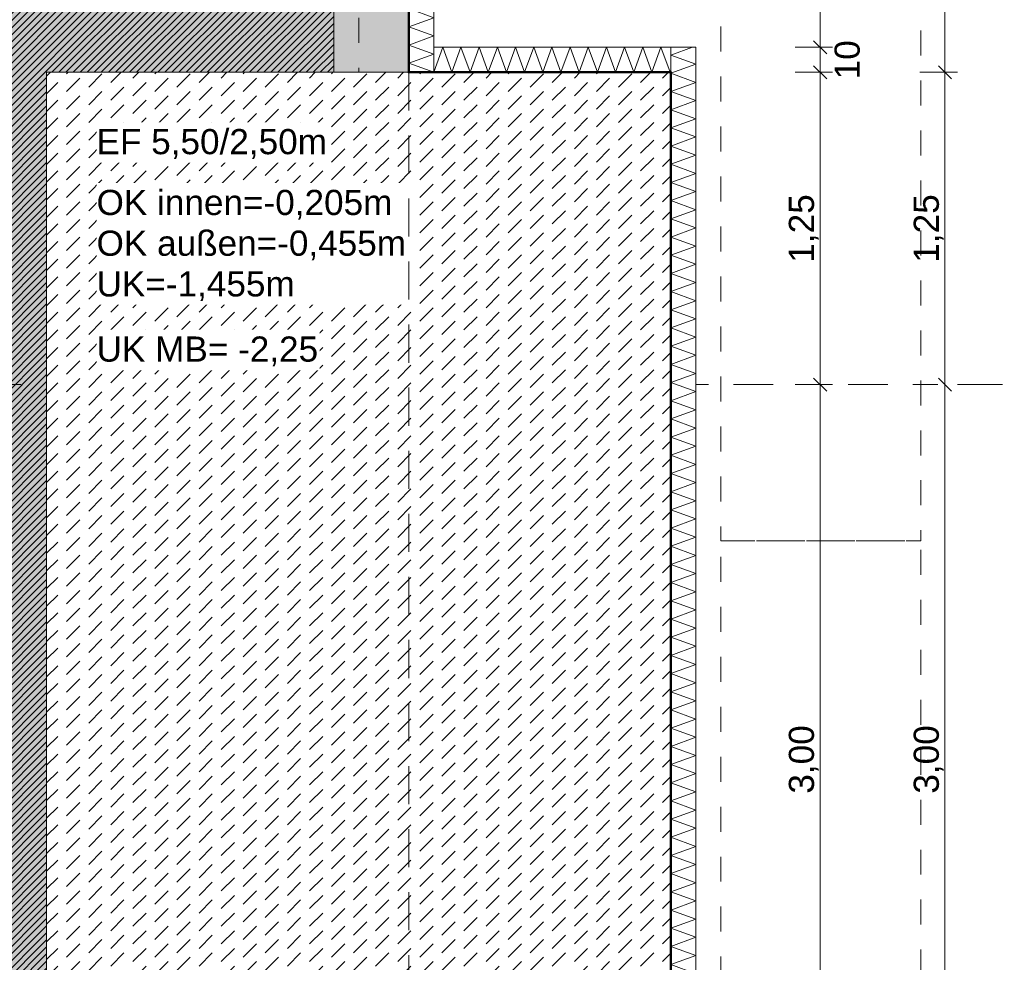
# Model space of a CAD drawing. Header units: metres. Extents: x -273 to 6, y -183 to 13.
# Tile 345 of 379: x -1.78 to 2.16, y -22.26 to -18.49. Entities that reach past the tile are written whole.
import ezdxf

# ---------------------------------------------------------------- set-up
doc = ezdxf.new("R2010")
doc.units = ezdxf.units.M
doc.header["$LTSCALE"] = 0.05
doc.header["$PDMODE"] = 1
doc.header["$PDSIZE"] = -2
for name, pattern in [('ISO-02 Strichlinie', [3.81, 3.048, -0.762]), ('ISO-03 Gestrichelt mit Abstand-3', [1.524, 0.6096, -0.9144]), ('Linienart-53', [5.291531, 3.175, -1.058062, 0.352704, -0.705764])]:
    doc.linetypes.add(name, pattern=pattern)
doc.layers.get('0').update_dxf_attribs({"lineweight": 25})
for name, color, linetype, lineweight, true_color in [('00 -Bauelemente -Beton unbewehrt', 7, 'Continuous', 9, 0xf7e06e), ('00 -Bauelemente -Dämmung innen', 7, 'Continuous', 9, 0xff7fe6), ('30 -32 Gründung- 2 Flachgründungen u. Bodenplatten', 7, 'Continuous', 9, 0xff6633), ('30 -32 Gründung-4 Frostschürze', 7, 'Continuous', 9, 0x66aaff), ('70 -72 Beschriftung- 1 Beschriftung allgemein', 7, 'Continuous', 9, 0xff6633), ('70 -76 Bemaßung- 2 Allgemein', 7, 'Continuous', 5, 0x6666cc)]:
    doc.layers.add(name, color=color, linetype=linetype, lineweight=lineweight, true_color=true_color)
for name, color, linetype, lineweight in [('30 -35 Decken- 2 Beläge- Dämmung', 7, 'Continuous', 9), ('70 -71 Achsen- 1 Gebäudeachsen', 7, 'Linienart-53', 18), ('Keine', 7, 'Continuous', 9)]:
    doc.layers.add(name, color=color, linetype=linetype, lineweight=lineweight)
doc.styles.add('Arial', font='arial.ttf')
doc.dimstyles.new('k+k_klein', dxfattribs={"dimtxt": 0.100689, "dimasz": 0.05302, "dimexe": 0.05, "dimexo": 0.15, "dimgap": 0.005, "dimtad": 1, "dimdec": 3, "dimtxsty": 'Arial', "dimblk": 'VW_SLASH-2', "dimblk1": 'VW_SLASH-2', "dimblk2": 'VW_SLASH-2', "dimcen": 0, "dimdle": 0.025, "dimadec": 3, "dimazin": 0, "dimtfac": 0.75, "dimtdec": 3, "dimtix": 1, "dimtmove": 0, "dimatfit": 0, "dimldrblk": 'VW_FILLEDARROW', "dimfxl": 0.1, "dimfxlon": 1, "dimfrac": 2, "dimtolj": 1, "dimarcsym": 0})

# ---------------------------------------------------------------- blocks, each defined once
blk = doc.blocks.new('_Achsen (3D)')
at = {"layer": '70 -71 Achsen- 1 Gebäudeachsen', "transparency": 33554687}
for p, q in [((-0.421, 3.8), (-0.421, -46.172)), ((-179.668, -19.947), (3.826, -19.947))]:
    blk.add_line(p, q, dxfattribs=at)
blk = doc.blocks.new('Gruppe-324')
at = {"color": 255, "linetype": 'Continuous', "lineweight": 5}
blk.add_wipeout([(-0.121, -18.697), (-0.121, -12.947), (-0.221, -12.947), (-0.221, -18.697)], dxfattribs=at).dxf.layer = '00 -Bauelemente -Dämmung innen'
blk = doc.blocks.new('Gruppe-325')
at = {"layer": '00 -Bauelemente -Dämmung innen', "color": 7, "transparency": 33554687, "flags": 128}
blk.add_lwpolyline([(-0.121, -18.697), (-0.221, -18.6606), (-0.121, -18.6242), (-0.221, -18.5879), (-0.121, -18.5515), (-0.221, -18.5151), (-0.121, -18.4787), (-0.221, -18.4423), (-0.121, -18.4059), (-0.221, -18.3695), (-0.121, -18.3331), (-0.221, -18.2967), (-0.121, -18.2603), (-0.221, -18.2239), (-0.121, -18.1875), (-0.221, -18.1511), (-0.121, -18.1147), (-0.221, -18.0783), (-0.121, -18.0419), (-0.221, -18.0055), (-0.121, -17.9691), (-0.221, -17.9327), (-0.121, -17.8963), (-0.221, -17.8599), (-0.121, -17.8235), (-0.221, -17.7871), (-0.121, -17.7507), (-0.221, -17.7143), (-0.121, -17.6779), (-0.221, -17.6415), (-0.121, -17.6051), (-0.221, -17.5687), (-0.121, -17.5323), (-0.221, -17.4959), (-0.121, -17.4595), (-0.221, -17.4231), (-0.121, -17.3867), (-0.221, -17.3504), (-0.121, -17.314), (-0.221, -17.2776), (-0.121, -17.2412), (-0.221, -17.2048), (-0.121, -17.1684), (-0.221, -17.132), (-0.121, -17.0956), (-0.221, -17.0592), (-0.121, -17.0228), (-0.221, -16.9864), (-0.121, -16.95), (-0.221, -16.9136), (-0.121, -16.8772), (-0.221, -16.8408), (-0.121, -16.8044), (-0.221, -16.768), (-0.121, -16.7316), (-0.221, -16.6952), (-0.121, -16.6588), (-0.221, -16.6224), (-0.121, -16.586), (-0.221, -16.5496), (-0.121, -16.5132), (-0.221, -16.4768), (-0.121, -16.4404), (-0.221, -16.404), (-0.121, -16.3676), (-0.221, -16.3312), (-0.121, -16.2948), (-0.221, -16.2584), (-0.121, -16.222), (-0.221, -16.1856), (-0.121, -16.1493), (-0.221, -16.1129), (-0.121, -16.0765), (-0.221, -16.0401), (-0.121, -16.0037), (-0.221, -15.9673), (-0.121, -15.9309), (-0.221, -15.8945), (-0.121, -15.8581), (-0.221, -15.8217), (-0.121, -15.7853), (-0.221, -15.7489), (-0.121, -15.7125), (-0.221, -15.6761), (-0.121, -15.6397), (-0.221, -15.6033), (-0.121, -15.5669), (-0.221, -15.5305), (-0.121, -15.4941), (-0.221, -15.4577), (-0.121, -15.4213), (-0.221, -15.3849), (-0.121, -15.3485), (-0.221, -15.3121), (-0.121, -15.2757), (-0.221, -15.2393), (-0.121, -15.2029), (-0.221, -15.1665), (-0.121, -15.1301), (-0.221, -15.0937), (-0.121, -15.0573), (-0.221, -15.0209), (-0.121, -14.9845), (-0.221, -14.9481), (-0.121, -14.9118), (-0.221, -14.8754), (-0.121, -14.839), (-0.221, -14.8026), (-0.121, -14.7662), (-0.221, -14.7298), (-0.121, -14.6934), (-0.221, -14.657), (-0.121, -14.6206), (-0.221, -14.5842), (-0.121, -14.5478), (-0.221, -14.5114), (-0.121, -14.475), (-0.221, -14.4386), (-0.121, -14.4022), (-0.221, -14.3658), (-0.121, -14.3294), (-0.221, -14.293), (-0.121, -14.2566), (-0.221, -14.2202), (-0.121, -14.1838), (-0.221, -14.1474), (-0.121, -14.111), (-0.221, -14.0746), (-0.121, -14.0382), (-0.221, -14.0018), (-0.121, -13.9654), (-0.221, -13.929), (-0.121, -13.8926), (-0.221, -13.8562), (-0.121, -13.8198), (-0.221, -13.7834), (-0.121, -13.747), (-0.221, -13.7106), (-0.121, -13.6743), (-0.221, -13.6379), (-0.121, -13.6015), (-0.221, -13.5651), (-0.121, -13.5287), (-0.221, -13.4923), (-0.121, -13.4559), (-0.221, -13.4195), (-0.121, -13.3831), (-0.221, -13.3467), (-0.121, -13.3103), (-0.221, -13.2739), (-0.121, -13.2375), (-0.221, -13.2011), (-0.121, -13.1647), (-0.221, -13.1283), (-0.121, -13.0919), (-0.221, -13.0555), (-0.121, -13.0191), (-0.221, -12.9827), (-0.123, -12.947)], dxfattribs=at)
blk = doc.blocks.new('Gruppe-326')
at = {"layer": '00 -Bauelemente -Dämmung innen', "color": 7, "linetype": 'Continuous', "lineweight": 9, "transparency": 33554687}
blk.add_line((-0.221, -18.697), (-0.121, -18.697), dxfattribs=at)
blk = doc.blocks.new('Gruppe-327')
at = {"layer": '00 -Bauelemente -Dämmung innen', "color": 7, "linetype": 'Continuous', "lineweight": 9, "transparency": 33554687}
blk.add_line((-0.121, -12.947), (-0.221, -12.947), dxfattribs=at)
blk = doc.blocks.new('Gruppe-328')
at = {"color": 7, "transparency": 33554687}
for name in ['Gruppe-327', 'Gruppe-326']:
    blk.add_blockref(name, (0, 0), dxfattribs=at)
blk = doc.blocks.new('Gruppe-329')
at = {"layer": '00 -Bauelemente -Dämmung innen', "color": 7, "linetype": 'Continuous', "lineweight": 9, "transparency": 33554687}
blk.add_line((-0.221, -12.947), (-0.221, -18.697), dxfattribs=at)
blk = doc.blocks.new('Gruppe-330')
at = {"layer": '00 -Bauelemente -Dämmung innen', "color": 7, "linetype": 'Continuous', "lineweight": 9, "transparency": 33554687}
blk.add_line((-0.121, -18.697), (-0.121, -12.947), dxfattribs=at)
blk = doc.blocks.new('Gruppe-331')
at = {"color": 7, "transparency": 33554687}
for name in ['Gruppe-329', 'Gruppe-330']:
    blk.add_blockref(name, (0, 0), dxfattribs=at)
blk = doc.blocks.new('Gruppe-332')
at = {"layer": '00 -Bauelemente -Dämmung innen', "color": 7}
blk.add_blockref('Gruppe-324', (0, 0), dxfattribs=at)
at = {"color": 7, "transparency": 33554687}
for name in ['Gruppe-328', 'Gruppe-331']:
    blk.add_blockref(name, (0, 0), dxfattribs=at)
at = {"layer": '00 -Bauelemente -Dämmung innen', "color": 7, "transparency": 33554687}
blk.add_blockref('Gruppe-325', (0, 0), dxfattribs=at)
blk = doc.blocks.new('Gruppe-333')
at = {"layer": '00 -Bauelemente -Dämmung innen', "color": 7, "transparency": 33554687}
blk.add_blockref('Gruppe-332', (0, 0), dxfattribs=at)
at = {"layer": '00 -Bauelemente -Dämmung innen', "color": 0, "flags": 1}
for tag in ['prm0_value', 'prm1_value', 'prm2_value', 'prm3_value', 'prm4_value', 'prm5_value', 'prm6_value', 'IFC_UUID', 'instanceID', 'prm0_name', 'prm0_type', 'prm1_name', 'prm1_type', 'prm2_name', 'prm2_type', 'prm3_name', 'prm3_type', 'prm4_name', 'prm4_type', 'prm5_name', 'prm5_type', 'prm6_name', 'prm6_type']:
    blk.add_attdef(tag, (-0.221, -18.697), '', height=0.00018, dxfattribs=at)
blk = doc.blocks.new('Gruppe-1244')
at = {"color": 255, "linetype": 'Continuous', "lineweight": 5}
blk.add_wipeout([(-0.121, -18.697), (0.829, -18.697), (0.829, -18.597), (-0.121, -18.597)], dxfattribs=at).dxf.layer = '00 -Bauelemente -Dämmung innen'
blk = doc.blocks.new('Gruppe-1245')
at = {"layer": '00 -Bauelemente -Dämmung innen', "color": 7, "transparency": 33554687, "flags": 128}
blk.add_lwpolyline([(-0.121, -18.697), (-0.0846, -18.597), (-0.0482, -18.697), (-0.0118, -18.597), (0.0246, -18.697), (0.061, -18.597), (0.0974, -18.697), (0.1338, -18.597), (0.1702, -18.697), (0.2066, -18.597), (0.243, -18.697), (0.2794, -18.597), (0.3158, -18.697), (0.3522, -18.597), (0.3886, -18.697), (0.425, -18.597), (0.4614, -18.697), (0.4977, -18.597), (0.5341, -18.697), (0.5705, -18.597), (0.6069, -18.697), (0.6433, -18.597), (0.6797, -18.697), (0.7161, -18.597), (0.7525, -18.697), (0.7889, -18.597), (0.8253, -18.697), (0.829, -18.6869)], dxfattribs=at)
blk = doc.blocks.new('Gruppe-1246')
at = {"layer": '00 -Bauelemente -Dämmung innen', "color": 7, "linetype": 'Continuous', "lineweight": 9, "transparency": 33554687}
blk.add_line((-0.121, -18.597), (-0.121, -18.697), dxfattribs=at)
blk = doc.blocks.new('Gruppe-1247')
at = {"layer": '00 -Bauelemente -Dämmung innen', "color": 7, "linetype": 'Continuous', "lineweight": 9, "transparency": 33554687}
blk.add_line((0.829, -18.697), (0.829, -18.597), dxfattribs=at)
blk = doc.blocks.new('Gruppe-1248')
at = {"color": 7, "transparency": 33554687}
for name in ['Gruppe-1246', 'Gruppe-1247']:
    blk.add_blockref(name, (0, 0), dxfattribs=at)
blk = doc.blocks.new('Gruppe-1249')
at = {"layer": '00 -Bauelemente -Dämmung innen', "color": 7, "linetype": 'Continuous', "lineweight": 9, "transparency": 33554687}
blk.add_line((0.829, -18.597), (-0.121, -18.597), dxfattribs=at)
blk = doc.blocks.new('Gruppe-1250')
at = {"layer": '00 -Bauelemente -Dämmung innen', "color": 7, "linetype": 'Continuous', "lineweight": 9, "transparency": 33554687}
blk.add_line((-0.121, -18.697), (0.829, -18.697), dxfattribs=at)
blk = doc.blocks.new('Gruppe-1251')
at = {"color": 7, "transparency": 33554687}
for name in ['Gruppe-1249', 'Gruppe-1250']:
    blk.add_blockref(name, (0, 0), dxfattribs=at)
blk = doc.blocks.new('Gruppe-1252')
at = {"layer": '00 -Bauelemente -Dämmung innen', "color": 7}
blk.add_blockref('Gruppe-1244', (0, 0), dxfattribs=at)
at = {"color": 7, "transparency": 33554687}
for name in ['Gruppe-1248', 'Gruppe-1251']:
    blk.add_blockref(name, (0, 0), dxfattribs=at)
at = {"layer": '00 -Bauelemente -Dämmung innen', "color": 7, "transparency": 33554687}
blk.add_blockref('Gruppe-1245', (0, 0), dxfattribs=at)
blk = doc.blocks.new('Gruppe-1253')
at = {"layer": '00 -Bauelemente -Dämmung innen', "color": 7, "transparency": 33554687}
blk.add_blockref('Gruppe-1252', (0, 0), dxfattribs=at)
at = {"layer": '00 -Bauelemente -Dämmung innen', "color": 0, "flags": 1}
for tag in ['prm0_value', 'prm1_value', 'prm2_value', 'prm3_value', 'prm4_value', 'prm5_value', 'prm6_value', 'IFC_UUID', 'instanceID', 'prm0_name', 'prm0_type', 'prm1_name', 'prm1_type', 'prm2_name', 'prm2_type', 'prm3_name', 'prm3_type', 'prm4_name', 'prm4_type', 'prm5_name', 'prm5_type', 'prm6_name', 'prm6_type']:
    blk.add_attdef(tag, (-0.121, -18.697), '', height=0.00018, dxfattribs=at)
blk = doc.blocks.new('Gruppe-1254')
at = {"color": 255, "linetype": 'Continuous', "lineweight": 5}
blk.add_wipeout([(0.929, -24.197), (0.929, -18.597), (0.829, -18.597), (0.829, -24.197)], dxfattribs=at).dxf.layer = '00 -Bauelemente -Dämmung innen'
blk = doc.blocks.new('Gruppe-1255')
at = {"layer": '00 -Bauelemente -Dämmung innen', "color": 7, "transparency": 33554687, "flags": 128}
blk.add_lwpolyline([(0.929, -24.197), (0.829, -24.1606), (0.929, -24.1242), (0.829, -24.0879), (0.929, -24.0515), (0.829, -24.0151), (0.929, -23.9787), (0.829, -23.9423), (0.929, -23.9059), (0.829, -23.8695), (0.929, -23.8331), (0.829, -23.7967), (0.929, -23.7603), (0.829, -23.7239), (0.929, -23.6875), (0.829, -23.6511), (0.929, -23.6147), (0.829, -23.5783), (0.929, -23.5419), (0.829, -23.5055), (0.929, -23.4691), (0.829, -23.4327), (0.929, -23.3963), (0.829, -23.3599), (0.929, -23.3235), (0.829, -23.2871), (0.929, -23.2507), (0.829, -23.2143), (0.929, -23.1779), (0.829, -23.1415), (0.929, -23.1051), (0.829, -23.0687), (0.929, -23.0323), (0.829, -22.9959), (0.929, -22.9595), (0.829, -22.9231), (0.929, -22.8867), (0.829, -22.8504), (0.929, -22.814), (0.829, -22.7776), (0.929, -22.7412), (0.829, -22.7048), (0.929, -22.6684), (0.829, -22.632), (0.929, -22.5956), (0.829, -22.5592), (0.929, -22.5228), (0.829, -22.4864), (0.929, -22.45), (0.829, -22.4136), (0.929, -22.3772), (0.829, -22.3408), (0.929, -22.3044), (0.829, -22.268), (0.929, -22.2316), (0.829, -22.1952), (0.929, -22.1588), (0.829, -22.1224), (0.929, -22.086), (0.829, -22.0496), (0.929, -22.0132), (0.829, -21.9768), (0.929, -21.9404), (0.829, -21.904), (0.929, -21.8676), (0.829, -21.8312), (0.929, -21.7948), (0.829, -21.7584), (0.929, -21.722), (0.829, -21.6856), (0.929, -21.6493), (0.829, -21.6129), (0.929, -21.5765), (0.829, -21.5401), (0.929, -21.5037), (0.829, -21.4673), (0.929, -21.4309), (0.829, -21.3945), (0.929, -21.3581), (0.829, -21.3217), (0.929, -21.2853), (0.829, -21.2489), (0.929, -21.2125), (0.829, -21.1761), (0.929, -21.1397), (0.829, -21.1033), (0.929, -21.0669), (0.829, -21.0305), (0.929, -20.9941), (0.829, -20.9577), (0.929, -20.9213), (0.829, -20.8849), (0.929, -20.8485), (0.829, -20.8121), (0.929, -20.7757), (0.829, -20.7393), (0.929, -20.7029), (0.829, -20.6665), (0.929, -20.6301), (0.829, -20.5937), (0.929, -20.5573), (0.829, -20.5209), (0.929, -20.4845), (0.829, -20.4481), (0.929, -20.4118), (0.829, -20.3754), (0.929, -20.339), (0.829, -20.3026), (0.929, -20.2662), (0.829, -20.2298), (0.929, -20.1934), (0.829, -20.157), (0.929, -20.1206), (0.829, -20.0842), (0.929, -20.0478), (0.829, -20.0114), (0.929, -19.975), (0.829, -19.9386), (0.929, -19.9022), (0.829, -19.8658), (0.929, -19.8294), (0.829, -19.793), (0.929, -19.7566), (0.829, -19.7202), (0.929, -19.6838), (0.829, -19.6474), (0.929, -19.611), (0.829, -19.5746), (0.929, -19.5382), (0.829, -19.5018), (0.929, -19.4654), (0.829, -19.429), (0.929, -19.3926), (0.829, -19.3562), (0.929, -19.3198), (0.829, -19.2834), (0.929, -19.247), (0.829, -19.2106), (0.929, -19.1743), (0.829, -19.1379), (0.929, -19.1015), (0.829, -19.0651), (0.929, -19.0287), (0.829, -18.9923), (0.929, -18.9559), (0.829, -18.9195), (0.929, -18.8831), (0.829, -18.8467), (0.929, -18.8103), (0.829, -18.7739), (0.929, -18.7375), (0.829, -18.7011), (0.929, -18.6647), (0.829, -18.6283), (0.9149, -18.597)], dxfattribs=at)
blk = doc.blocks.new('Gruppe-1256')
at = {"layer": '00 -Bauelemente -Dämmung innen', "color": 7, "linetype": 'Continuous', "lineweight": 9, "transparency": 33554687}
blk.add_line((0.829, -24.197), (0.929, -24.197), dxfattribs=at)
blk = doc.blocks.new('Gruppe-1257')
at = {"layer": '00 -Bauelemente -Dämmung innen', "color": 7, "linetype": 'Continuous', "lineweight": 9, "transparency": 33554687}
blk.add_line((0.929, -18.597), (0.829, -18.597), dxfattribs=at)
blk = doc.blocks.new('Gruppe-1258')
at = {"color": 7, "transparency": 33554687}
for name in ['Gruppe-1257', 'Gruppe-1256']:
    blk.add_blockref(name, (0, 0), dxfattribs=at)
blk = doc.blocks.new('Gruppe-1259')
at = {"layer": '00 -Bauelemente -Dämmung innen', "color": 7, "linetype": 'Continuous', "lineweight": 9, "transparency": 33554687}
blk.add_line((0.829, -18.597), (0.829, -24.197), dxfattribs=at)
blk = doc.blocks.new('Gruppe-1260')
at = {"layer": '00 -Bauelemente -Dämmung innen', "color": 7, "linetype": 'Continuous', "lineweight": 9, "transparency": 33554687}
blk.add_line((0.929, -24.197), (0.929, -18.597), dxfattribs=at)
blk = doc.blocks.new('Gruppe-1261')
at = {"color": 7, "transparency": 33554687}
for name in ['Gruppe-1259', 'Gruppe-1260']:
    blk.add_blockref(name, (0, 0), dxfattribs=at)
blk = doc.blocks.new('Gruppe-1262')
at = {"layer": '00 -Bauelemente -Dämmung innen', "color": 7}
blk.add_blockref('Gruppe-1254', (0, 0), dxfattribs=at)
at = {"color": 7, "transparency": 33554687}
for name in ['Gruppe-1258', 'Gruppe-1261']:
    blk.add_blockref(name, (0, 0), dxfattribs=at)
at = {"layer": '00 -Bauelemente -Dämmung innen', "color": 7, "transparency": 33554687}
blk.add_blockref('Gruppe-1255', (0, 0), dxfattribs=at)
blk = doc.blocks.new('Gruppe-1263')
at = {"layer": '00 -Bauelemente -Dämmung innen', "color": 7, "transparency": 33554687}
blk.add_blockref('Gruppe-1262', (0, 0), dxfattribs=at)
at = {"layer": '00 -Bauelemente -Dämmung innen', "color": 0, "flags": 1}
for tag in ['prm0_value', 'prm1_value', 'prm2_value', 'prm3_value', 'prm4_value', 'prm5_value', 'prm6_value', 'IFC_UUID', 'instanceID', 'prm0_name', 'prm0_type', 'prm1_name', 'prm1_type', 'prm2_name', 'prm2_type', 'prm3_name', 'prm3_type', 'prm4_name', 'prm4_type', 'prm5_name', 'prm5_type', 'prm6_name', 'prm6_type']:
    blk.add_attdef(tag, (0.829, -24.197), '', height=0.00018, dxfattribs=at)
blk = doc.blocks.new('Gruppe-2163')
at = {"layer": '30 -32 Gründung- 2 Flachgründungen u. Bodenplatten', "flags": 128}
blk.add_lwpolyline([(-1.671, -18.697), (0.829, -18.697), (0.829, -24.197), (-1.671, -24.197)], close=True, dxfattribs=at)
at = {"color": 255}
for points in [[(-1.471, -19.0593), (-0.5426, -19.0593), (-0.5426, -18.897), (-1.471, -18.897)], [(-1.471, -19.6273), (-0.1857, -19.6273), (-0.1857, -19.1405), (-1.471, -19.1405)]]:
    blk.add_wipeout(points, dxfattribs=at).dxf.layer = '70 -72 Beschriftung- 1 Beschriftung allgemein'
at = {"layer": '70 -72 Beschriftung- 1 Beschriftung allgemein', "char_height": 0.100689, "attachment_point": 1, "line_spacing_factor": 0.970891, "style": 'Arial'}
for s, insert in [('EF 5,50/2,50m', (-1.471, -18.9241)), ('OK innen=-0,205m\\POK außen=-0,455m \\PUK=-1,455m', (-1.471, -19.1675))]:
    blk.add_mtext(s, dxfattribs=dict(at, insert=insert))
blk = doc.blocks.new('Gruppe-2490')
at = {"layer": 'Keine', "color": 7, "linetype": 'ISO-03 Gestrichelt mit Abstand-3', "lineweight": 9, "flags": 128}
for points in [[(1.279, 0.253), (1.279, -2.9974), (1.029, -3.9304), (1.029, -20.572), (1.829, -20.572), (1.829, -4.0357), (2.079, -3.1027), (2.079, 0.253)], [(-16.7114, -42.1962), (-16.7114, -41.3976), (1.029, -41.397), (1.029, -20.572), (1.829, -20.572), (1.829, -42.197), (-13.6303, -42.197)], [(-16.7114, -42.1962), (-16.7114, -41.3976), (1.029, -41.397), (1.029, -20.572), (1.829, -20.572), (1.829, -42.197), (-13.6303, -42.197)]]:
    blk.add_lwpolyline(points, close=True, dxfattribs=at)
blk = doc.blocks.new('_FU_2D LP5 (2D)')
at = {"color": 255}
blk.add_wipeout([(-1.67099996, -18.69704198), (0.82900004, -18.69704198), (0.82900004, -24.19704198), (-1.67099996, -24.19704198)], dxfattribs=at).dxf.layer = '00 -Bauelemente -Beton unbewehrt'
at = {"layer": '00 -Bauelemente -Beton unbewehrt', "linetype": 'Continuous', "lineweight": 9}
h = blk.add_hatch(dxfattribs=at)
h.set_pattern_fill('Unbew_ Beton1 1mm SRF', style=0, pattern_type=2)
h.set_pattern_definition([(45, (0, 0), (0.08838828, 0.01767774), [0.075, -0.05])])
h.paths.add_polyline_path([(-1.67099996, -18.69704198), (0.82900004, -18.69704198), (0.82900004, -24.19704198), (-1.67099996, -24.19704198)])
at = {"layer": '30 -35 Decken- 2 Beläge- Dämmung', "linetype": 'Continuous', "lineweight": 18, "true_color": 0xd9d9d9}
h = blk.add_hatch(dxfattribs=at)
h.set_pattern_fill('Schraffur grau', color=254, style=0, pattern_type=2)
h.set_pattern_definition([(45, (-26.550902, -25.439444), (0.014142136, -0.014142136), [])])
h.paths.add_polyline_path([(-1.67099996, -24.19704198), (-1.67099996, -18.69704198), (-0.52099996, -18.69704198), (-0.52099996, -12.94704198), (-1.67099996, -12.94704198), (-1.67099996, -8.79704198), (-6.57099996, -8.79704198), (-6.57099996, -13.79704198), (-5.52099996, -13.79704198), (-5.52099996, -34.34704198), (-20.07099996, -34.34704198), (-20.07099996, -29.09704198), (-23.17099996, -29.09704198), (-23.17099996, -33.19704198), (-24.32099996, -33.19704198), (-24.32099996, -35.17704198), (-25.07099996, -35.17704198), (-25.07099996, -38.34704198), (-24.07099996, -38.34704198), (-24.07099996, -39.34704198), (-18.02099996, -39.34704198), (-18.02099996, -38.34704198), (-15.82099996, -38.34704198), (-15.82099996, -39.34704198), (-9.77099996, -39.34704198), (-9.77099996, -38.34704198), (-7.57099996, -38.34704198), (-7.57099996, -39.34704198), (-1.19599996, -39.34704198), (-1.19599996, -38.67204198), (-0.52099996, -38.67204198), (-0.52099996, -32.29704198), (-1.52099996, -32.29704198), (-1.52099996, -30.09704198), (-0.52099996, -30.09704198), (-0.52099996, -24.19704198)])
at = {"layer": '00 -Bauelemente -Beton unbewehrt', "flags": 128}
blk.add_lwpolyline([(-1.67099996, -18.69704198), (0.82900004, -18.69704198), (0.82900004, -24.19704198), (-1.67099996, -24.19704198)], close=True, dxfattribs=at)
at = {"layer": '30 -35 Decken- 2 Beläge- Dämmung', "flags": 128}
blk.add_lwpolyline([(-0.52099996, -30.09704198), (-0.52099996, -24.19704198), (-1.67099996, -24.19704198), (-1.67099996, -18.69704198), (-0.52099996, -18.69704198), (-0.52099996, -12.94704198), (-1.67099996, -12.94704198), (-1.67099996, -8.79704198), (-6.57099996, -8.79704198), (-6.57099996, -13.79704198), (-5.52099996, -13.79704198), (-5.52099996, -34.34704198)], dxfattribs=at)
at = {"layer": '00 -Bauelemente -Dämmung innen', "color": 7}
blk.add_blockref('Gruppe-333', (0, 0), dxfattribs=at)
blk.add_blockref('Gruppe-1253', (0, 0), dxfattribs=at)
blk.add_blockref('Gruppe-1263', (0, 0), dxfattribs=at)
at = {"layer": '30 -32 Gründung- 2 Flachgründungen u. Bodenplatten', "color": 7}
blk.add_blockref('Gruppe-2163', (0, 0), dxfattribs=at)
at = {"layer": '30 -32 Gründung-4 Frostschürze', "linetype": 'Continuous', "lineweight": 0, "transparency": 33554534}
blk.add_hatch(color=161, dxfattribs=at).paths.add_polyline_path([(-0.22099996, -12.94704198), (-0.22099996, -18.69704198), (-0.52099996, -18.69704198), (-0.52099996, -12.94704198)])
at = {"layer": 'Keine', "linetype": 'Continuous', "lineweight": 0, "transparency": 33554511}
h = blk.add_hatch(color=43, dxfattribs=at)
h.paths.add_polyline_path([(-49.17099996, -34.09704198), (-26.02099996, -34.09704198), (-26.02099996, -33.19704198), (-27.17099996, -33.19704198), (-27.17099996, -29.19704198), (-23.17099996, -29.19704198), (-23.17099996, -33.19704198), (-24.32099996, -33.19704198), (-24.32099996, -35.17704198), (-25.07099996, -35.17704198), (-25.07099996, -38.34704198), (-24.07099996, -38.34704198), (-24.07099996, -39.34704198), (-18.02099996, -39.34704198), (-18.02099996, -38.34704198), (-15.82099996, -38.34704198), (-15.82099996, -39.34704198), (-9.77099996, -39.34704198), (-9.77099996, -38.34704198), (-7.57099996, -38.34704198), (-7.57099996, -39.34704198), (-1.19599996, -39.34704198), (-1.19599996, -38.67204198), (-0.52099996, -38.67204198), (-0.52099996, -32.29704198), (-1.52099996, -32.29704198), (-1.52099996, -30.09704198), (-0.52099996, -30.09704198), (-0.52099996, -24.19704198), (-1.67099996, -24.19704198), (-1.67099996, -18.69704198), (-0.52099996, -18.69704198), (-0.52099996, -12.94704198), (-1.67099996, -12.94704198), (-1.67099996, -8.79704198), (-6.57099996, -8.79704198), (-6.57099996, -14.59704198), (-10.77099996, -14.59704198), (-10.77099996, -8.79704198), (-14.72099996, -8.79704198), (-14.72099996, -14.24704198), (-19.12099996, -14.24704198), (-19.12099996, -8.79704198), (-24.42099996, -8.79704198), (-24.42099996, -9.44704198), (-29.02099996, -9.44704198), (-29.02099996, -8.89704198), (-49.72099996, -8.89704198), (-49.72099996, -10.69704198), (-48.84599996, -10.69704198), (-48.84599996, -12.69704198), (-49.84599996, -12.69704198), (-49.84599996, -18.94704198), (-48.84599996, -18.94704198), (-48.84599996, -20.94704198), (-49.17099996, -20.94704198)])
h.paths.add_polyline_path([(-23.67099996, -25.19704198), (-26.67099996, -25.19704198), (-26.67099996, -17.66704198), (-23.14099996, -17.66704198), (-23.14099996, -20.69704198), (-23.67099996, -20.69704198)])
h.paths.add_polyline_path([(-24.07099996, -12.79704198), (-26.27099996, -12.79704198), (-26.27099996, -10.59704198), (-24.07099996, -10.59704198)])
h.paths.add_polyline_path([(-39.67099996, -13.69704198), (-43.67099996, -13.69704198), (-43.67099996, -9.69704198), (-39.67099996, -9.69704198)])
h.paths.add_polyline_path([(-31.22099996, -25.49704198), (-35.62099996, -25.49704198), (-35.62099996, -17.39704198), (-31.22099996, -17.39704198)])
h.paths.add_polyline_path([(-6.97099996, -32.89704198), (-10.37099996, -32.89704198), (-10.37099996, -29.49704198), (-6.97099996, -29.49704198)])
h.paths.add_polyline_path([(-15.42099996, -25.19704198), (-18.42099996, -25.19704198), (-18.42099996, -17.69704198), (-15.42099996, -17.69704198)])
h.paths.add_polyline_path([(-31.42099996, -33.19704198), (-35.42099996, -33.19704198), (-35.42099996, -29.19704198), (-31.42099996, -29.19704198)])
h.paths.add_polyline_path([(-43.67099996, -29.19704198), (-39.67099996, -29.19704198), (-39.67099996, -33.19704198), (-43.67099996, -33.19704198)])
h.paths.add_polyline_path([(-10.87099996, -17.39704198), (-6.47099996, -17.39704198), (-6.47099996, -25.49704198), (-10.87099996, -25.49704198)])
h.paths.add_polyline_path([(-18.42099996, -29.69704198), (-15.42099996, -29.69704198), (-15.42099996, -32.69704198), (-18.42099996, -32.69704198)])
h.paths.add_polyline_path([(-43.87099996, -17.39704198), (-39.47099996, -17.39704198), (-39.47099996, -25.49704198), (-43.87099996, -25.49704198)])
h.paths.add_polyline_path([(-35.42099996, -9.69704198), (-31.42099996, -9.69704198), (-31.42099996, -13.69704198), (-35.42099996, -13.69704198)])
h.paths.add_polyline_path([(-24.17099996, -13.33704198), (-24.17099996, -13.79704198), (-21.77099996, -13.79704198), (-21.77099996, -17.19704198), (-24.17099996, -17.19704198), (-24.17099996, -14.83704198), (-26.00599996, -14.83704198), (-26.00599996, -13.33704198)])
at = {"layer": '30 -32 Gründung- 2 Flachgründungen u. Bodenplatten', "linetype": 'ISO-02 Strichlinie'}
blk.add_line((-0.22099996, -18.69704198), (-0.22099996, -24.19704198), dxfattribs=at)
at = {"layer": '30 -32 Gründung-4 Frostschürze', "flags": 128}
blk.add_lwpolyline([(-0.22099996, -12.94704198), (-0.22099996, -18.69704198), (-0.52099996, -18.69704198), (-0.52099996, -12.94704198)], close=True, dxfattribs=at)
at = {"layer": 'Keine', "flags": 128}
blk.add_lwpolyline([(-0.52099996, -30.09704198), (-0.52099996, -24.19704198), (-1.67099996, -24.19704198), (-1.67099996, -18.69704198), (-0.52099996, -18.69704198), (-0.52099996, -12.94704198), (-1.67099996, -12.94704198), (-1.67099996, -8.79704198), (-6.57099996, -8.79704198), (-6.57099996, -14.59704198), (-10.77099996, -14.59704198), (-10.77099996, -8.79704198), (-14.72099996, -8.79704198), (-14.72099996, -14.24704198), (-19.12099996, -14.24704198), (-19.12099996, -8.79704198), (-24.42099996, -8.79704198), (-24.42099996, -9.44704198), (-29.02099996, -9.44704198), (-29.02099996, -8.89704198), (-49.72099996, -8.89704198)], dxfattribs=at)
at = {"layer": '70 -72 Beschriftung- 1 Beschriftung allgemein', "color": 7}
blk.add_blockref('Gruppe-2490', (0, 0), dxfattribs=at)
at = {"layer": '70 -72 Beschriftung- 1 Beschriftung allgemein', "color": 103, "lineweight": 50, "true_color": 0x66cc7f, "flags": 128}
blk.add_lwpolyline([(-0.22099996, -30.09704198), (-0.22099996, -24.19704198), (0.82900004, -24.19704198), (0.82900004, -18.69704198), (-0.22099996, -18.69704198), (-0.22099996, -12.94704198), (0.82900004, -12.94704198), (0.82900004, -7.44704198), (-1.67099996, -7.44704198), (-1.67099996, -8.49704198), (-6.57099996, -8.49704198), (-6.57099996, -5.79704198), (-10.77099996, -5.79704198), (-10.77099996, -8.49704198), (-14.72099996, -8.49704198), (-14.72099996, -6.14704198), (-19.12099996, -6.14704198), (-19.12099996, -8.49704198), (-24.42099996, -8.49704198), (-24.42099996, 0.10994365), (-25.92099996, 0.10994365), (-25.92099996, -0.24704198), (-28.52099996, -0.24704198)], dxfattribs=at)
blk = doc.blocks.new('VW_SLASH-2')
at = {"color": 0, "linetype": 'ByBlock', "lineweight": -2, "transparency": 16777216}
blk.add_line((0.472, 0), (-1, 0), dxfattribs=at)
at = {"color": 0, "lineweight": 5, "transparency": 16777216, "flags": 128}
blk.add_lwpolyline([(0.5, 0.5), (-0.5, -0.5)], dxfattribs=at)
blk = doc.blocks.new('*D2948')
at = {"layer": '70 -76 Bemaßung- 2 Allgemein', "color": 0, "lineweight": -2}
for p, q in [((1.826, -12.947), (1.976, -12.947)), ((1.926, -18.644), (1.926, -13.0001)), ((1.826, -18.697), (1.976, -18.697))]:
    blk.add_line(p, q, dxfattribs=at)
at = {"layer": 'Defpoints', "color": 0}
for p in [(-0.221, -12.947), (1.926, -12.947), (0.829, -18.697)]:
    blk.add_point(p, dxfattribs=at)
at = {"layer": '70 -76 Bemaßung- 2 Allgemein', "color": 0, "lineweight": -2, "xscale": 0.05302001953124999, "yscale": 0.05302001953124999, "zscale": 0.05302001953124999}
for p, rotation in [((1.926, -12.947), 90.00000000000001), ((1.926, -18.697), 270)]:
    blk.add_blockref('VW_SLASH-2', p, dxfattribs=dict(at, rotation=rotation))
at = {"layer": '70 -76 Bemaßung- 2 Allgemein', "color": 0, "insert": (1.8607, -15.822), "char_height": 0.10069, "attachment_point": 5, "rotation": 90, "style": 'Arial'}
blk.add_mtext('\\A1;5,75', dxfattribs=at)
blk = doc.blocks.new('VW_FILLEDARROW')
at = {"linetype": 'Continuous', "lineweight": 0, "transparency": 16777216}
blk.add_hatch(color=0, dxfattribs=at).paths.add_polyline_path([(-2.829, 0.758), (0, 0), (-2.829, -0.758)])
at = {"color": 0, "lineweight": 5, "transparency": 16777216, "flags": 128}
blk.add_lwpolyline([(-2.829, 0.758), (0, 0), (-2.829, -0.758)], close=True, dxfattribs=at)
blk = doc.blocks.new('*D2949')
at = {"layer": '70 -76 Bemaßung- 2 Allgemein', "color": 0, "lineweight": -2}
for p, q in [((1.826, -18.697), (1.976, -18.697)), ((1.926, -19.894), (1.926, -18.7501)), ((2.076, -19.947), (1.976, -19.947))]:
    blk.add_line(p, q, dxfattribs=at)
at = {"layer": 'Defpoints', "color": 0}
for p in [(0.829, -18.697), (1.926, -18.697), (1.926, -19.947)]:
    blk.add_point(p, dxfattribs=at)
at = {"layer": '70 -76 Bemaßung- 2 Allgemein', "color": 0, "lineweight": -2, "xscale": 0.05302001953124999, "yscale": 0.05302001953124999, "zscale": 0.05302001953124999}
for p, rotation in [((1.926, -18.697), 90), ((1.926, -19.947), 270)]:
    blk.add_blockref('VW_SLASH-2', p, dxfattribs=dict(at, rotation=rotation))
at = {"layer": '70 -76 Bemaßung- 2 Allgemein', "color": 0, "insert": (1.8605, -19.322), "char_height": 0.10069, "attachment_point": 5, "rotation": 90, "style": 'Arial'}
blk.add_mtext('\\A1;1,25', dxfattribs=at)
blk = doc.blocks.new('*D2950')
at = {"layer": '70 -76 Bemaßung- 2 Allgemein', "color": 0, "lineweight": -2}
for p, q in [((2.076, -19.947), (1.976, -19.947)), ((1.926, -22.894), (1.926, -20.0001)), ((1.826, -22.947), (1.976, -22.947))]:
    blk.add_line(p, q, dxfattribs=at)
at = {"layer": 'Defpoints', "color": 0}
for p in [(1.926, -19.947), (1.926, -19.947), (0.829, -22.947)]:
    blk.add_point(p, dxfattribs=at)
at = {"layer": '70 -76 Bemaßung- 2 Allgemein', "color": 0, "lineweight": -2, "xscale": 0.05302001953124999, "yscale": 0.05302001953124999, "zscale": 0.05302001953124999}
for p, rotation in [((1.926, -19.947), 90.00000000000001), ((1.926, -22.947), 270)]:
    blk.add_blockref('VW_SLASH-2', p, dxfattribs=dict(at, rotation=rotation))
at = {"layer": '70 -76 Bemaßung- 2 Allgemein', "color": 0, "insert": (1.8605, -21.447), "char_height": 0.10069, "attachment_point": 5, "rotation": 90, "style": 'Arial'}
blk.add_mtext('\\A1;3,00', dxfattribs=at)
blk = doc.blocks.new('*D3326')
at = {"layer": '70 -76 Bemaßung- 2 Allgemein', "color": 0, "lineweight": -2}
for p, q in [((1.326, -13.047), (1.476, -13.047)), ((1.426, -18.544), (1.426, -13.1001)), ((1.326, -18.597), (1.476, -18.597))]:
    blk.add_line(p, q, dxfattribs=at)
at = {"layer": 'Defpoints', "color": 0}
for p in [(0.929, -13.047), (1.426, -13.047), (0.929, -18.597)]:
    blk.add_point(p, dxfattribs=at)
at = {"layer": '70 -76 Bemaßung- 2 Allgemein', "color": 0, "lineweight": -2, "xscale": 0.05302001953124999, "yscale": 0.05302001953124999, "zscale": 0.05302001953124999}
for p, rotation in [((1.426, -13.047), 90.00000000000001), ((1.426, -18.597), 270)]:
    blk.add_blockref('VW_SLASH-2', p, dxfattribs=dict(at, rotation=rotation))
at = {"layer": '70 -76 Bemaßung- 2 Allgemein', "color": 0, "insert": (1.3607, -15.822), "char_height": 0.10069, "attachment_point": 5, "rotation": 90, "style": 'Arial'}
blk.add_mtext('\\A1;5,55', dxfattribs=at)
blk = doc.blocks.new('*D3327')
at = {"layer": '70 -76 Bemaßung- 2 Allgemein', "color": 0, "lineweight": -2}
for p, q in [((1.426, -18.544), (1.426, -18.491)), ((1.326, -18.597), (1.476, -18.597)), ((1.426, -18.697), (1.426, -18.597)), ((1.326, -18.697), (1.476, -18.697)), ((1.426, -18.7501), (1.426, -18.8031))]:
    blk.add_line(p, q, dxfattribs=at)
at = {"layer": 'Defpoints', "color": 0}
for p in [(0.929, -18.597), (1.426, -18.597), (0.829, -18.697)]:
    blk.add_point(p, dxfattribs=at)
at = {"layer": '70 -76 Bemaßung- 2 Allgemein', "color": 0, "lineweight": -2, "xscale": 0.05302001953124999, "yscale": 0.05302001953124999, "zscale": 0.05302001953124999}
for p, rotation in [((1.426, -18.597), 270), ((1.426, -18.697), 90)]:
    blk.add_blockref('VW_SLASH-2', p, dxfattribs=dict(at, rotation=rotation))
at = {"layer": '70 -76 Bemaßung- 2 Allgemein', "color": 0, "insert": (1.5349, -18.647), "char_height": 0.10069, "attachment_point": 5, "rotation": 90, "style": 'Arial'}
blk.add_mtext('\\A1;10', dxfattribs=at)
blk = doc.blocks.new('*D3328')
at = {"layer": '70 -76 Bemaßung- 2 Allgemein', "color": 0, "lineweight": -2}
for p, q in [((1.326, -18.697), (1.476, -18.697)), ((1.426, -19.894), (1.426, -18.7501)), ((1.326, -19.947), (1.476, -19.947))]:
    blk.add_line(p, q, dxfattribs=at)
at = {"layer": 'Defpoints', "color": 0}
for p in [(0.829, -18.697), (1.426, -18.697), (0.829, -19.947)]:
    blk.add_point(p, dxfattribs=at)
at = {"layer": '70 -76 Bemaßung- 2 Allgemein', "color": 0, "lineweight": -2, "xscale": 0.05302001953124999, "yscale": 0.05302001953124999, "zscale": 0.05302001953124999}
for p, rotation in [((1.426, -18.697), 90.00000000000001), ((1.426, -19.947), 270)]:
    blk.add_blockref('VW_SLASH-2', p, dxfattribs=dict(at, rotation=rotation))
at = {"layer": '70 -76 Bemaßung- 2 Allgemein', "color": 0, "insert": (1.3605, -19.322), "char_height": 0.10069, "attachment_point": 5, "rotation": 90, "style": 'Arial'}
blk.add_mtext('\\A1;1,25', dxfattribs=at)
blk = doc.blocks.new('*D3329')
at = {"layer": '70 -76 Bemaßung- 2 Allgemein', "color": 0, "lineweight": -2}
for p, q in [((1.326, -19.947), (1.476, -19.947)), ((1.426, -22.894), (1.426, -20.0001)), ((1.326, -22.947), (1.476, -22.947))]:
    blk.add_line(p, q, dxfattribs=at)
at = {"layer": 'Defpoints', "color": 0}
for p in [(0.829, -19.947), (1.426, -19.947), (0.829, -22.947)]:
    blk.add_point(p, dxfattribs=at)
at = {"layer": '70 -76 Bemaßung- 2 Allgemein', "color": 0, "lineweight": -2, "xscale": 0.05302001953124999, "yscale": 0.05302001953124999, "zscale": 0.05302001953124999}
for p, rotation in [((1.426, -19.947), 90.00000000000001), ((1.426, -22.947), 270)]:
    blk.add_blockref('VW_SLASH-2', p, dxfattribs=dict(at, rotation=rotation))
at = {"layer": '70 -76 Bemaßung- 2 Allgemein', "color": 0, "insert": (1.3605, -21.447), "char_height": 0.10069, "attachment_point": 5, "rotation": 90, "style": 'Arial'}
blk.add_mtext('\\A1;3,00', dxfattribs=at)
blk = doc.blocks.new('Gruppe-2966')
at = {"layer": '70 -72 Beschriftung- 1 Beschriftung allgemein', "linetype": 'Continuous', "lineweight": 5}
blk.add_point((-1.471, -19.6273), dxfattribs=at)
at = {"color": 255}
blk.add_wipeout([(-1.471, -19.8896), (-0.578, -19.8896), (-0.578, -19.7273), (-1.471, -19.7273)], dxfattribs=at).dxf.layer = '70 -72 Beschriftung- 1 Beschriftung allgemein'
at = {"layer": '70 -72 Beschriftung- 1 Beschriftung allgemein', "insert": (-1.471, -19.7543), "char_height": 0.100689, "attachment_point": 1, "line_spacing_factor": 0.970891, "style": 'Arial'}
blk.add_mtext('UK MB= -2,25', dxfattribs=at)
blk = doc.blocks.new('Gruppe-2788')
at = {"layer": '70 -76 Bemaßung- 2 Allgemein'}
for base, p1, p2, text, picture, middle in [((1.92600004, -12.94704198), (0.82900004, -18.69704198), (-0.22099996, -12.94704198), '5,75', '*D2948', (1.86073787, -15.82204198)), ((1.92600004, -18.69704198), (1.92600004, -19.94704198), (0.82900004, -18.69704198), '1,25', '*D2949', (1.8605365, -19.32204198)), ((1.92600004, -19.94704198), (0.82900004, -22.94704198), (1.92600004, -19.94704198), '3,00', '*D2950', (1.8605365, -21.44704198))]:
    dim = blk.add_linear_dim(base=base, p1=p1, p2=p2, angle=270, text=text, dimstyle='k+k_klein', override={"dimtxt": 0.100689, "dimgap": 0.005, "dimdec": 8, "dimpost": '<>', "dimtxsty": 'Arial', "dimtmove": 2}, dxfattribs=at)
    dim.commit()
    dim.dimension.update_dxf_attribs({"geometry": picture, "text_midpoint": middle})
blk = doc.blocks.new('Gruppe-2795')
at = {"layer": '70 -76 Bemaßung- 2 Allgemein'}
for base, p1, p2, text, override, picture, middle in [((1.426, -13.047), (0.929, -18.597), (0.929, -13.047), '5,55', {"dimtxt": 0.100689, "dimgap": 0.005, "dimdec": 2, "dimpost": '<>', "dimtxsty": 'Arial', "dimtmove": 2}, '*D3326', (1.3607, -15.822)), ((1.426, -18.597), (0.829, -18.697), (0.929, -18.597), '10', {"dimtxt": 0.100689, "dimgap": 0.005, "dimdec": 2, "dimpost": '<>', "dimtxsty": 'Arial', "dimtix": 0, "dimtmove": 2}, '*D3327', (1.5349, -18.647)), ((1.426, -18.697), (0.829, -19.947), (0.829, -18.697), '1,25', {"dimtxt": 0.100689, "dimgap": 0.005, "dimdec": 2, "dimpost": '<>', "dimtxsty": 'Arial', "dimtmove": 2}, '*D3328', (1.3605, -19.322)), ((1.426, -19.947), (0.829, -22.947), (0.829, -19.947), '3,00', {"dimtxt": 0.100689, "dimgap": 0.005, "dimdec": 2, "dimpost": '<>', "dimtxsty": 'Arial', "dimtmove": 2}, '*D3329', (1.3605, -21.447))]:
    dim = blk.add_linear_dim(base=base, p1=p1, p2=p2, angle=270, text=text, dimstyle='k+k_klein', override=override, dxfattribs=at)
    dim.commit()
    dim.dimension.update_dxf_attribs({"geometry": picture, "text_midpoint": middle})
blk = doc.blocks.new('_FU_2D Bemaßung_ Beschriftung (3D)')
at = {"layer": '70 -76 Bemaßung- 2 Allgemein'}
for name in ['Gruppe-2795', 'Gruppe-2788']:
    blk.add_blockref(name, (0, 0), dxfattribs=at)
at = {"layer": '70 -72 Beschriftung- 1 Beschriftung allgemein', "color": 7}
blk.add_blockref('Gruppe-2966', (0, 0), dxfattribs=at)

msp = doc.modelspace()

# ---------------------------------------------------------------- block references
at = {"layer": 'Keine', "color": 1}
msp.add_blockref('_Achsen (3D)', (0, 0), dxfattribs=at)

# ---------------------------------------------------------------- next in the draw order: block references
msp.add_blockref('_FU_2D LP5 (2D)', (0, 0), dxfattribs=at)

# ---------------------------------------------------------------- next in the draw order: block references
msp.add_blockref('_FU_2D Bemaßung_ Beschriftung (3D)', (0, 0), dxfattribs=at)

doc.saveas('drawing.dxf')
